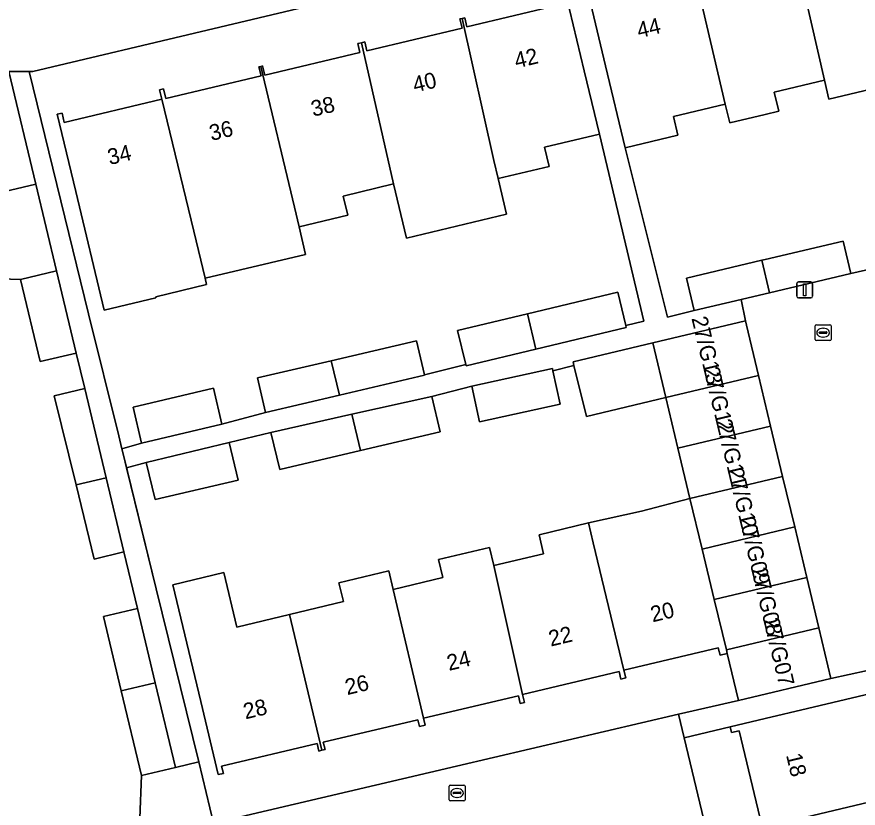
# Model space of a CAD drawing. Extents: x 162082 to 163401, y 388089 to 388636.
# Drawn here: x 162952.9 to 163005.9, y 388191.1 to 388241 of the extents above; entities that cross this region are included whole.
import ezdxf

# ---------------------------------------------------------------- set-up
doc = ezdxf.new("R2010")
doc.units = 0
for name, color, linetype in [('IMGEO_Brandkraan', 7, 'Continuous'), ('IMGEO_Erf', 7, 'Continuous'), ('IMGEO_Lichtmast', 7, 'Continuous'), ('IMGEO_Muur', 7, 'Continuous'), ('IMGEO_Pand', 7, 'Continuous'), ('IMGEO_Pand_nummerreeks', 7, 'Continuous'), ('IMGEO_Rijbaan_lokaal_open', 7, 'Continuous'), ('IMGEO_Rioolput', 7, 'Continuous'), ('IMGEO_Voetpad_open', 7, 'Continuous')]:
    doc.layers.add(name, color=color, linetype=linetype)

msp = doc.modelspace()

# ---------------------------------------------------------------- linework, layer by layer
at = {"layer": 'IMGEO_Brandkraan'}
for p, q in [((162980.093, 388191.639), (162980.093, 388192.491)), ((162980.168, 388192.565), (162981.02, 388192.565)), ((162981.094, 388192.491), (162981.094, 388191.639)), ((162980.352, 388192.059), (162980.352, 388192.071)), ((162980.79, 388192.022), (162980.392, 388192.022)), ((162980.395, 388192.108), (162980.793, 388192.108)), ((162980.581, 388192.345), (162980.606, 388192.345)), ((162980.836, 388192.071), (162980.836, 388192.059)), ((162981.02, 388191.565), (162980.168, 388191.565)), ((162980.604, 388191.785), (162980.579, 388191.785))]:
    msp.add_line(p, q, dxfattribs=at)
for points in [[(162980.093, 388191.639), (162980.093, 388192.491)], [(162980.168, 388192.565), (162981.02, 388192.565)], [(162981.094, 388192.491), (162981.094, 388191.639)], [(162981.02, 388191.565), (162980.168, 388191.565)]]:
    msp.add_lwpolyline(points, dxfattribs=at)
for centre, radius, start, end in [((162980.17, 388192.489), 0.0765, 91.552, 178.448), ((162980.17, 388192.489), 0.0765, 91.552, 178.448), ((162981.018, 388192.489), 0.0765, 1.552, 88.448), ((162981.018, 388192.489), 0.0765, 1.552, 88.448), ((162980.392, 388192.068), 0.0403, 85.8775, 175.7526), ((162980.389, 388192.058), 0.0366, 178.938, 274.7102), ((162980.793, 388192.065), 0.043, 264.8664, 352.4533), ((162980.797, 388192.07), 0.0386, 1.7309, 96.639), ((162980.17, 388191.641), 0.0765, 181.552, 268.448), ((162980.17, 388191.641), 0.0765, 181.552, 268.448), ((162981.018, 388191.641), 0.0765, 271.552, 358.448), ((162981.018, 388191.641), 0.0765, 271.552, 358.448)]:
    msp.add_arc(centre, radius, start, end, dxfattribs=at)
for centre, major_axis, ratio, start_param, end_param in [((162980.58, 388192.065), (-0.387, 0.002), 0.722429, 4.712389, 7.853982), ((162980.605, 388192.065), (-0.39, 0.002), 0.717154, 1.570796, 4.712389)]:
    msp.add_ellipse(centre, major_axis=major_axis, ratio=ratio, start_param=start_param, end_param=end_param, dxfattribs=at)
at = {"layer": 'IMGEO_Erf'}
for points in [[(162986.815, 388245.36), (162953.865, 388237.524), (162953.637, 388237.525), (162957.39, 388222.255), (162959.281, 388214.563), (162959.482, 388213.748), (162960.712, 388214.115), (162960.188, 388216.379), (162965.25, 388217.566), (162965.78, 388215.304), (162968.537, 388216.043), (162968.029, 388218.211), (162972.669, 388219.299), (162978.042, 388220.559), (162978.544, 388218.42), (162981.143, 388219.056), (162980.629, 388221.201), (162985.038, 388222.259), (162990.717, 388223.621), (162991.219, 388221.526), (162992.365, 388221.8), (162989.557, 388233.575), (162986.104, 388232.752), (162986.394, 388231.539), (162983.175, 388230.771), (162983.709, 388228.53), (162977.411, 388227.029), (162976.599, 388230.434), (162973.42, 388229.676), (162973.707, 388228.471), (162970.648, 388227.742), (162971.041, 388226), (162964.718, 388224.492), (162964.813, 388224.092), (162961.617, 388223.326), (162961.63, 388223.271), (162958.363, 388222.488), (162956.578, 388229.962), (162955.417, 388234.825), (162955.715, 388234.896), (162955.853, 388234.316), (162961.993, 388235.78), (162961.853, 388236.365), (162962.107, 388236.426), (162962.249, 388235.828), (162968.248, 388237.258), (162968.115, 388237.815), (162968.232, 388237.843), (162968.349, 388237.87), (162968.485, 388237.298), (162974.478, 388238.726), (162974.346, 388239.278), (162974.566, 388239.33), (162974.783, 388239.382), (162974.918, 388238.814), (162980.91, 388240.243), (162980.77, 388240.832), (162980.921, 388240.868), (162981.074, 388240.905), (162981.21, 388240.335), (162987.21, 388241.765)], [(162960.619, 388190.469), (162960.713, 388193.162), (162959.443, 388198.492), (162958.326, 388203.182), (162960.466, 388203.691), (162959.612, 388207.248), (162957.746, 388206.79), (162956.598, 388211.473), (162955.224, 388217.077), (162957.14, 388217.547), (162956.603, 388219.785), (162954.342, 388219.245), (162953.105, 388224.425), (162950.552, 388224.499), (162950.562, 388224.668), (162950.851, 388229.659), (162954.062, 388230.426), (162952.361, 388237.528), (162938.65, 388237.56), (162926.956, 388237.587), (162922.155, 388193.276), (162921.877, 388186.061)], [(163007.098, 388236.507), (163004.013, 388235.771), (163003.726, 388236.972), (163000.56, 388236.217), (163000.847, 388235.015), (163000, 388234.814), (162997.771, 388234.282), (162997.487, 388235.472), (162994.218, 388234.693), (162994.502, 388233.503), (162991.184, 388232.712), (162993.848, 388222.05), (162995.531, 388222.456), (162995.047, 388224.498), (162999.794, 388225.625), (163000, 388225.674), (163004.916, 388226.84), (163005.4, 388224.798), (163008.086, 388225.404)], [(162999.777, 388190.01), (162998.349, 388195.988), (162997.882, 388195.877), (162997.799, 388196.226), (162994.905, 388195.542), (163000, 388174.273)]]:
    msp.add_lwpolyline(points, dxfattribs=at)
msp.add_lwpolyline([(162995.262, 388210.613), (162994.504, 388213.793), (162993.746, 388216.974), (162988.748, 388215.783), (162987.949, 388219), (162986.629, 388218.672), (162987.093, 388216.57), (162982.008, 388215.45), (162981.515, 388217.689), (162978.994, 388217.039), (162979.53, 388214.827), (162974.51, 388213.644), (162969.437, 388212.448), (162968.869, 388214.787), (162966.244, 388214.148), (162966.8, 388211.781), (162961.571, 388210.55), (162961.022, 388212.882), (162959.775, 388212.554), (162961.648, 388204.936), (162964.33, 388194.023), (162965.251, 388190.159), (162980.564, 388193.751), (162994.548, 388197.032), (162998.314, 388197.894), (162997.611, 388200.843), (162997.162, 388200.747), (162997.037, 388201.209), (162991.098, 388199.793), (162991.212, 388199.313), (162990.909, 388199.241), (162990.797, 388199.711), (162984.716, 388198.262), (162984.834, 388197.764), (162984.571, 388197.701), (162984.454, 388198.193), (162978.484, 388196.77), (162978.589, 388196.333), (162978.232, 388196.248), (162978.129, 388196.68), (162972.168, 388195.259), (162972.278, 388194.798), (162972.085, 388194.752), (162971.888, 388194.705), (162971.774, 388195.184), (162965.766, 388193.752), (162965.875, 388193.297), (162965.549, 388193.22), (162964.452, 388197.825), (162962.697, 388205.186), (162965.898, 388205.949), (162966.715, 388202.52), (162970.049, 388203.314), (162973.43, 388204.12), (162973.148, 388205.305), (162976.294, 388206.054), (162976.572, 388204.888), (162979.698, 388205.633), (162979.426, 388206.775), (162982.626, 388207.538), (162982.899, 388206.393), (162986.039, 388207.142), (162985.755, 388208.334), (162988.867, 388209.076), (162992.202, 388209.829)], close=True, dxfattribs=at)
at = {"layer": 'IMGEO_Lichtmast'}
for p, q in [((163001.992, 388223.363), (163001.992, 388224.163)), ((163001.992, 388224.163), (163001.992, 388223.363)), ((163002.092, 388224.263), (163002.882, 388224.263)), ((163002.882, 388224.263), (163002.092, 388224.263)), ((163002.982, 388224.163), (163002.982, 388223.363)), ((163002.982, 388223.363), (163002.982, 388224.163)), ((163002.882, 388223.263), (163002.092, 388223.263)), ((163002.092, 388223.263), (163002.882, 388223.263))]:
    msp.add_line(p, q, dxfattribs=at)
msp.add_lwpolyline([(163002.412, 388224.138), (163002.562, 388224.138), (163002.562, 388223.388), (163002.412, 388223.388), (163002.412, 388224.138)], dxfattribs=at)
for centre, start, end in [((163002.092, 388224.163), 90, 180), ((163002.092, 388224.163), 90, 180), ((163002.882, 388224.163), 0, 90), ((163002.882, 388224.163), 360, 90), ((163002.092, 388223.363), 180, 270), ((163002.092, 388223.363), 180, 270), ((163002.882, 388223.363), 270, 0), ((163002.882, 388223.363), 270, 0)]:
    msp.add_arc(centre, 0.1, start, end, dxfattribs=at)
at = {"layer": 'IMGEO_Muur'}
for points in [[(162952.361, 388237.528), (162954.062, 388230.426)], [(162957.39, 388222.255), (162959.281, 388214.563)], [(162959.601, 388213.264), (162961.648, 388204.936)]]:
    msp.add_lwpolyline(points, dxfattribs=at)
at = {"layer": 'IMGEO_Pand'}
for points in [[(163003.726, 388236.972), (163004.013, 388235.771), (163007.098, 388236.507), (163006.803, 388237.744), (163010.101, 388238.53), (163008.035, 388247.325), (163007.851, 388247.281), (163007.971, 388246.779), (163001.951, 388245.343), (163001.822, 388245.885), (163001.695, 388245.855)], [(162995.405, 388244.36), (162997.487, 388235.472), (162997.771, 388234.282), (163000, 388234.814), (163000.847, 388235.015), (163000.56, 388236.217), (163003.726, 388236.972), (163001.695, 388245.855), (163001.569, 388245.825), (163001.698, 388245.281), (163000, 388244.877), (162995.696, 388243.85), (162995.565, 388244.398)], [(162995.405, 388244.36), (162995.246, 388244.322), (162995.375, 388243.782), (162989.27, 388242.327), (162989.149, 388242.837), (162988.791, 388242.752), (162989.95, 388237.889), (162991.184, 388232.712), (162994.502, 388233.503), (162994.218, 388234.693), (162997.487, 388235.472)], [(162982.902, 388231.913), (162983.175, 388230.771), (162986.394, 388231.539), (162986.104, 388232.752), (162989.557, 388233.575), (162988.607, 388237.559), (162987.447, 388242.422), (162987.074, 388242.333), (162987.21, 388241.765), (162981.21, 388240.335), (162981.074, 388240.905), (162980.921, 388240.868)], [(162980.921, 388240.868), (162980.77, 388240.832), (162980.91, 388240.243), (162974.918, 388238.814), (162974.783, 388239.382), (162974.566, 388239.33), (162976.599, 388230.434), (162977.411, 388227.029), (162983.709, 388228.53), (162983.175, 388230.771), (162982.902, 388231.913)], [(162970.356, 388228.966), (162970.648, 388227.742), (162973.707, 388228.471), (162973.42, 388229.676), (162976.599, 388230.434), (162974.566, 388239.33), (162974.346, 388239.278), (162974.478, 388238.726), (162968.485, 388237.298), (162968.349, 388237.87), (162968.232, 388237.843)], [(162968.232, 388237.843), (162968.115, 388237.815), (162968.248, 388237.258), (162962.249, 388235.828), (162962.107, 388236.426), (162961.853, 388236.365), (162961.993, 388235.78), (162964.013, 388227.456), (162964.302, 388226.245), (162964.718, 388224.492), (162971.041, 388226), (162970.648, 388227.742), (162970.356, 388228.966)], [(162961.993, 388235.78), (162955.853, 388234.316), (162955.715, 388234.896), (162955.417, 388234.825), (162956.578, 388229.962), (162958.363, 388222.488), (162961.63, 388223.271), (162961.617, 388223.326), (162964.813, 388224.092), (162964.718, 388224.492), (162964.302, 388226.245), (162964.013, 388227.456)], [(162953.105, 388224.425), (162955.366, 388224.966), (162954.062, 388230.426), (162950.851, 388229.659), (162950.562, 388224.668), (162950.552, 388224.499)], [(163000.272, 388223.582), (163005.4, 388224.798), (163004.916, 388226.84), (163000, 388225.674), (162999.794, 388225.625)], [(163000.272, 388223.582), (162999.794, 388225.625), (162995.047, 388224.498), (162995.531, 388222.456), (162998.476, 388223.155), (163000, 388223.517)], [(162953.105, 388224.425), (162954.342, 388219.245), (162956.603, 388219.785), (162955.366, 388224.966)], [(162985.545, 388220.025), (162991.251, 388221.393), (162991.219, 388221.526), (162990.717, 388223.621), (162985.038, 388222.259)], [(162985.038, 388222.259), (162980.629, 388221.201), (162981.143, 388219.056), (162981.163, 388218.974), (162985.545, 388220.025)], [(162998.823, 388221.545), (162998.76, 388221.811), (162992.924, 388220.421), (162993.746, 388216.974), (162999.581, 388218.364)], [(162972.669, 388219.299), (162973.187, 388217.133), (162975.684, 388217.719), (162978.551, 388218.391), (162978.544, 388218.42), (162978.042, 388220.559)], [(162992.924, 388220.421), (162987.894, 388219.222), (162987.949, 388219), (162988.748, 388215.783), (162993.746, 388216.974)], [(162972.669, 388219.299), (162968.029, 388218.211), (162968.537, 388216.043), (162973.187, 388217.133)], [(162986.599, 388218.809), (162981.515, 388217.689), (162982.008, 388215.45), (162987.093, 388216.57), (162986.629, 388218.672)], [(162994.504, 388213.793), (163000.339, 388215.184), (162999.581, 388218.364), (162993.746, 388216.974)], [(162956.598, 388211.473), (162958.489, 388211.926), (162957.14, 388217.547), (162955.224, 388217.077)], [(162965.78, 388215.304), (162965.25, 388217.566), (162960.188, 388216.379), (162960.712, 388214.115)], [(162978.994, 388217.039), (162973.973, 388215.922), (162974.51, 388213.644), (162979.53, 388214.827)], [(162973.973, 388215.922), (162968.869, 388214.787), (162969.437, 388212.448), (162974.51, 388213.644)], [(162994.504, 388213.793), (162995.262, 388210.613), (163001.097, 388212.003), (163000.339, 388215.184)], [(162966.244, 388214.148), (162961.022, 388212.882), (162961.571, 388210.55), (162966.8, 388211.781)], [(162956.598, 388211.473), (162957.746, 388206.79), (162959.612, 388207.248), (162958.489, 388211.926)], [(162995.262, 388210.613), (162996.026, 388207.434), (163001.855, 388208.823), (163001.097, 388212.003)], [(162996.026, 388207.434), (162995.262, 388210.613), (162992.202, 388209.829), (162988.867, 388209.076), (162989.164, 388207.83), (162991.098, 388199.793), (162997.037, 388201.209), (162997.162, 388200.747), (162997.611, 388200.843), (162997.555, 388201.076), (162996.791, 388204.255)], [(162989.164, 388207.83), (162988.867, 388209.076), (162985.755, 388208.334), (162986.039, 388207.142), (162982.899, 388206.393), (162984.716, 388198.262), (162990.797, 388199.711), (162990.909, 388199.241), (162991.212, 388199.313), (162991.098, 388199.793)], [(163002.613, 388205.642), (163001.855, 388208.823), (162996.026, 388207.434), (162996.791, 388204.255)], [(162984.716, 388198.262), (162982.899, 388206.393), (162982.626, 388207.538), (162979.426, 388206.775), (162979.698, 388205.633), (162976.572, 388204.888), (162978.484, 388196.77), (162984.454, 388198.193), (162984.571, 388197.701), (162984.834, 388197.764)], [(162972.085, 388194.752), (162970.049, 388203.314), (162966.715, 388202.52), (162965.898, 388205.949), (162962.697, 388205.186), (162964.452, 388197.825), (162965.549, 388193.22), (162965.875, 388193.297), (162965.766, 388193.752), (162971.774, 388195.184), (162971.888, 388194.705)], [(162972.085, 388194.752), (162972.278, 388194.798), (162972.168, 388195.259), (162978.129, 388196.68), (162978.232, 388196.248), (162978.589, 388196.333), (162978.484, 388196.77), (162976.572, 388204.888), (162976.294, 388206.054), (162973.148, 388205.305), (162973.43, 388204.12), (162970.049, 388203.314)], [(163002.613, 388205.642), (162996.791, 388204.255), (162997.555, 388201.076), (163003.371, 388202.462)], [(162961.583, 388199.001), (162960.466, 388203.691), (162958.326, 388203.182), (162959.443, 388198.492)], [(162997.555, 388201.076), (162997.611, 388200.843), (162998.314, 388197.894), (163004.129, 388199.281), (163003.371, 388202.462)], [(162961.583, 388199.001), (162959.443, 388198.492), (162960.713, 388193.162), (162962.852, 388193.671)], [(163008.692, 388195.13), (163007.848, 388198.626), (163006.641, 388198.338), (163002.663, 388197.388), (163000, 388196.752), (162997.799, 388196.226), (162997.882, 388195.877), (162998.349, 388195.988), (162999.777, 388190.01), (162999.344, 388189.907), (162999.375, 388189.775), (162999.834, 388189.886), (162999.994, 388189.924), (163008.64, 388191.991), (163009.406, 388192.174)], [(163008.64, 388191.991), (162999.994, 388189.924), (162999.834, 388189.886), (162999.375, 388189.775), (162999.406, 388189.646), (162999.833, 388189.748), (163000, 388189.049), (163001.295, 388183.626), (163000.911, 388183.534), (163000.946, 388183.389), (163010.95, 388185.782), (163011.076, 388185.813), (163010.486, 388188.258), (163009.584, 388188.043)]]:
    msp.add_lwpolyline(points, close=True, dxfattribs=at)
at = {"layer": 'IMGEO_Rijbaan_lokaal_open'}
msp.add_lwpolyline([(163008.086, 388225.404), (163005.4, 388224.798), (163000.272, 388223.582), (163000, 388223.517), (162998.476, 388223.155), (162998.76, 388221.811), (162998.823, 388221.545), (162999.581, 388218.364), (163000.339, 388215.184), (163001.097, 388212.003), (163001.855, 388208.823), (163002.613, 388205.642), (163003.371, 388202.462), (163004.129, 388199.281), (163012.217, 388201.036)], dxfattribs=at)
at = {"layer": 'IMGEO_Rioolput'}
for p, q in [((163003.147, 388220.641), (163003.147, 388221.493)), ((163003.222, 388221.567), (163004.074, 388221.567)), ((163003.449, 388221.11), (163003.847, 388221.11)), ((163003.635, 388221.347), (163003.66, 388221.347)), ((163004.148, 388221.493), (163004.148, 388220.641)), ((163003.406, 388221.061), (163003.406, 388221.073)), ((163003.844, 388221.024), (163003.446, 388221.024)), ((163003.658, 388220.787), (163003.633, 388220.787)), ((163003.89, 388221.073), (163003.89, 388221.061)), ((163004.074, 388220.567), (163003.222, 388220.567))]:
    msp.add_line(p, q, dxfattribs=at)
for points in [[(163003.147, 388220.641), (163003.147, 388221.493)], [(163003.222, 388221.567), (163004.074, 388221.567)], [(163004.148, 388221.493), (163004.148, 388220.641)], [(163004.074, 388220.567), (163003.222, 388220.567)]]:
    msp.add_lwpolyline(points, dxfattribs=at)
for centre, radius, start, end in [((163003.224, 388221.491), 0.0765, 91.552, 178.448), ((163003.224, 388221.491), 0.0765, 91.552, 178.448), ((163003.446, 388221.07), 0.0403, 85.8775, 175.7526), ((163003.851, 388221.072), 0.0386, 1.7309, 96.639), ((163004.072, 388221.491), 0.0765, 1.552, 88.448), ((163004.072, 388221.491), 0.0765, 1.552, 88.448), ((163003.224, 388220.643), 0.0765, 181.552, 268.448), ((163003.224, 388220.643), 0.0765, 181.552, 268.448), ((163003.443, 388221.06), 0.0366, 178.938, 274.7102), ((163003.847, 388221.067), 0.043, 264.8664, 352.4533), ((163004.072, 388220.643), 0.0765, 271.552, 358.448), ((163004.072, 388220.643), 0.0765, 271.552, 358.448)]:
    msp.add_arc(centre, radius, start, end, dxfattribs=at)
for centre, major_axis, ratio, start_param, end_param in [((163003.634, 388221.067), (-0.387, 0.002), 0.722429, 4.712389, 7.853982), ((163003.659, 388221.067), (-0.39, 0.002), 0.717154, 1.570796, 4.712389)]:
    msp.add_ellipse(centre, major_axis=major_axis, ratio=ratio, start_param=start_param, end_param=end_param, dxfattribs=at)
at = {"layer": 'IMGEO_Voetpad_open'}
for points in [[(162917.226, 388235.799), (162918.177, 388237.112), (162926.956, 388237.587), (162938.65, 388237.56), (162952.361, 388237.528), (162953.637, 388237.525), (162953.865, 388237.524), (162986.815, 388245.36)], [(162987.447, 388242.422), (162988.607, 388237.559), (162989.557, 388233.575), (162992.365, 388221.8), (162991.219, 388221.526), (162991.251, 388221.393), (162985.545, 388220.025), (162981.163, 388218.974), (162981.143, 388219.056), (162978.544, 388218.42), (162978.551, 388218.391), (162975.684, 388217.719), (162973.187, 388217.133), (162968.537, 388216.043), (162965.78, 388215.304), (162960.712, 388214.115), (162959.482, 388213.748), (162959.601, 388213.264), (162959.775, 388212.554), (162961.022, 388212.882), (162966.244, 388214.148), (162968.869, 388214.787), (162973.973, 388215.922), (162978.994, 388217.039), (162981.515, 388217.689), (162986.599, 388218.809), (162986.629, 388218.672), (162987.949, 388219), (162987.894, 388219.222), (162992.924, 388220.421), (162998.76, 388221.811), (162998.476, 388223.155), (162995.531, 388222.456), (162993.848, 388222.05), (162991.184, 388232.712), (162989.95, 388237.889), (162988.791, 388242.752)], [(163037.952, 388207.081), (163033.1, 388205.875), (163029.026, 388204.862), (163018.05, 388202.419), (163012.217, 388201.036), (163004.129, 388199.281), (162998.314, 388197.894), (162994.548, 388197.032), (162994.905, 388195.542), (162997.799, 388196.226), (163000, 388196.752), (163002.663, 388197.388), (163006.641, 388198.338), (163007.848, 388198.626), (163017.366, 388200.938), (163017.6, 388199.974), (163018.93, 388194.451), (163020.018, 388189.929)], [(163000, 388174.273), (162994.905, 388195.542), (162994.548, 388197.032), (162980.564, 388193.751), (162965.251, 388190.159), (162964.33, 388194.023), (162962.852, 388193.671), (162960.713, 388193.162), (162960.619, 388190.469), (162960.475, 388185.252), (162960.434, 388183.77), (162967.851, 388183.566), (162971.702, 388183.45), (162974.956, 388183.397), (162974.961, 388183.577)]]:
    msp.add_lwpolyline(points, dxfattribs=at)
msp.add_lwpolyline([(162957.39, 388222.255), (162953.637, 388237.525), (162952.361, 388237.528), (162954.062, 388230.426), (162955.366, 388224.966), (162956.603, 388219.785), (162957.14, 388217.547), (162958.489, 388211.926), (162959.612, 388207.248), (162960.466, 388203.691), (162961.583, 388199.001), (162962.852, 388193.671), (162964.33, 388194.023), (162961.648, 388204.936), (162959.775, 388212.554), (162959.601, 388213.264), (162959.482, 388213.748), (162959.281, 388214.563)], close=True, dxfattribs=at)

# ---------------------------------------------------------------- texts
at = {"layer": 'IMGEO_Pand_nummerreeks'}
for s, rotation, p in [('44', 13.3236, (162992.049, 388239.615)), ('42', 13.3632, (162984.331, 388237.71)), ('40', 13.3614, (162977.932, 388236.19)), ('38', 13.3632, (162971.526, 388234.668)), ('36', 13.3632, (162965.118, 388233.145)), ('34', 13.3614, (162958.712, 388231.624)), ('27/G13', 283.407, (162995.349, 388221.975)), ('27/G12', 283.4048, (162996.105, 388218.801)), ('27/G11', 283.4048, (162996.89, 388215.507)), ('27/G10', 283.4048, (162997.623, 388212.431)), ('27/G09', 283.4048, (162998.359, 388209.345)), ('27/G08', 283.4048, (162999.118, 388206.158)), ('20', 13.4129, (162992.905, 388202.814)), ('27/G07', 283.4048, (162999.875, 388202.981)), ('22', 13.4125, (162986.489, 388201.284)), ('24', 13.4125, (162980.081, 388199.756)), ('26', 13.4125, (162973.67, 388198.228)), ('28', 13.4125, (162967.262, 388196.7)), ('18', 283.5445, (163001.306, 388194.45))]:
    msp.add_text(s, height=1, rotation=rotation, dxfattribs=at).set_placement(p)

doc.saveas('drawing.dxf')
